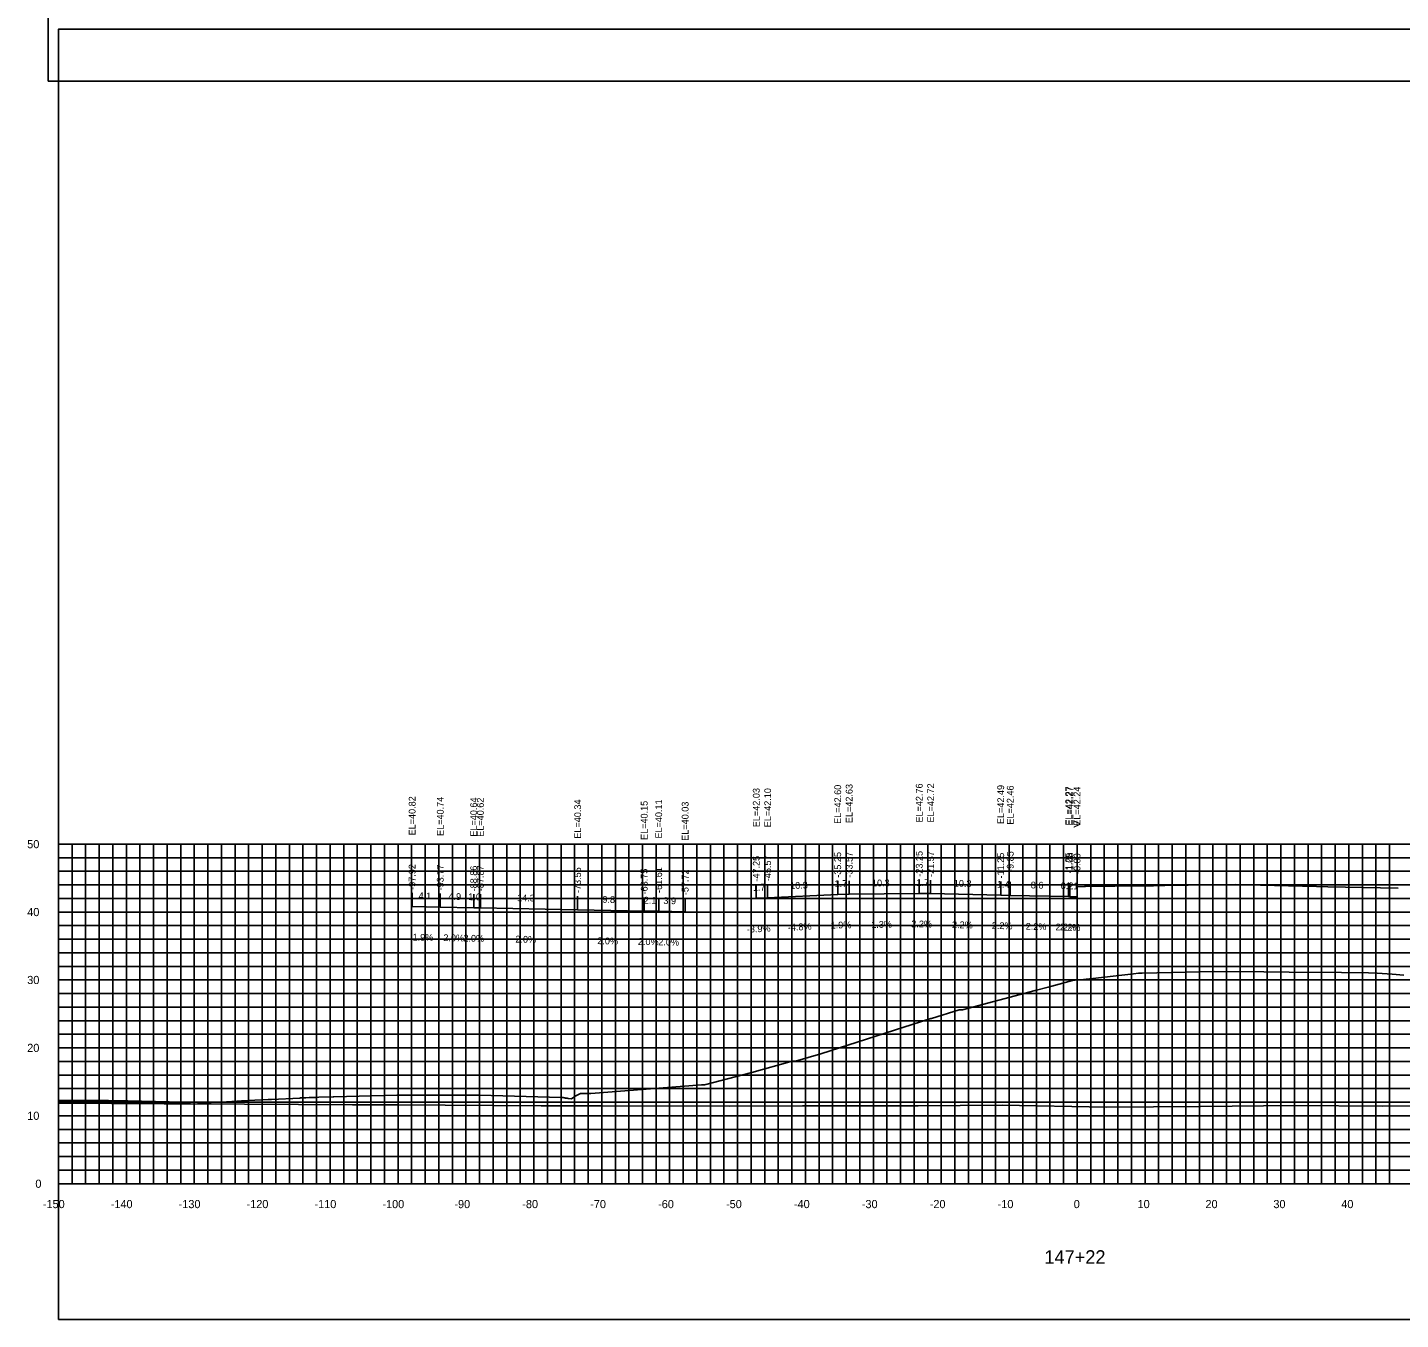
# Model space of a CAD drawing. Extents: x 1800880 to 1818864, y 245271 to 250560.
# Drawn here: x 1815601.9 to 1815804.1, y 245908 to 246098.3 of the extents above; entities that cross this region are included whole.
import ezdxf

# ---------------------------------------------------------------- set-up
doc = ezdxf.new("R2010")
doc.units = 0
for name, color, linetype in [('33', 7, 'Continuous'), ('ANNO-TXT', 7, 'Continuous'), ('AXIS', 7, 'Continuous'), ('CL-CNST', 7, 'Continuous'), ('DESIGN - DRAINAGE - Bridges', 7, 'Continuous'), ('Level 32', 7, 'Continuous'), ('Level 37', 7, 'Continuous'), ('Level 46', 7, 'Continuous'), ('Level 62', 7, 'Continuous'), ('SHT-BDR', 7, 'Continuous')]:
    doc.layers.add(name, color=color, linetype=linetype)

msp = doc.modelspace()

# ---------------------------------------------------------------- linework, layer by layer
at = {"layer": 'AXIS'}
msp.add_lwpolyline([(1815756.43, 245971.75), (1815757.5, 245971.77), (1815757.68, 245971.77), (1815766.28, 245971.88), (1815767.68, 245971.9), (1815769.36, 245971.93), (1815779.68, 245972.06), (1815781.36, 245972.03), (1815791.68, 245971.8), (1815793.36, 245971.76), (1815803.68, 245971.54)], dxfattribs=at)
at = {"layer": 'CL-CNST'}
msp.add_lwpolyline([(1815606.43, 245940.27), (1815611.97, 245940.27), (1815613.82, 245940.26), (1815616.66, 245940.23), (1815624.79, 245940.03), (1815626.91, 245939.99), (1815628.9, 245939.97), (1815628.9, 245939.97), (1815629.27, 245940.01), (1815629.69, 245940.01), (1815630.32, 245940.02), (1815630.7, 245940.04), (1815631.15, 245940.07), (1815632.68, 245940.17), (1815633.38, 245940.2), (1815637.3, 245940.41), (1815637.36, 245940.41), (1815637.8, 245940.41), (1815641.99, 245940.64), (1815642.05, 245940.65), (1815642.59, 245940.67), (1815642.62, 245940.67), (1815642.84, 245940.67), (1815643.35, 245940.69), (1815644.39, 245940.73), (1815644.78, 245940.74), (1815646.86, 245940.82), (1815646.98, 245940.83), (1815656.24, 245941.05), (1815656.27, 245941.05), (1815657.67, 245941.05), (1815668.43, 245941.04), (1815671.86, 245940.95), (1815680.45, 245940.73), (1815680.57, 245940.71), (1815680.74, 245940.69), (1815680.88, 245940.67), (1815680.99, 245940.65), (1815681.08, 245940.64), (1815681.16, 245940.63), (1815681.22, 245940.62), (1815681.28, 245940.61), (1815681.33, 245940.61), (1815681.37, 245940.6), (1815681.4, 245940.6), (1815681.44, 245940.59), (1815681.47, 245940.59), (1815681.49, 245940.59), (1815681.52, 245940.58), (1815681.54, 245940.58), (1815681.96, 245940.51), (1815682.5, 245940.9), (1815682.6, 245940.97), (1815683.22, 245941.27), (1815683.28, 245941.28), (1815683.66, 245941.31), (1815684.24, 245941.31), (1815684.28, 245941.31), (1815684.82, 245941.31), (1815701.1, 245942.56), (1815701.22, 245942.56), (1815701.57, 245942.56), (1815708.51, 245944.38), (1815714.47, 245946.08), (1815714.67, 245946.08), (1815714.97, 245946.08), (1815718.71, 245947.16), (1815734.88, 245952.33), (1815735.01, 245952.33), (1815739.07, 245953.64), (1815739.45, 245953.63), (1815739.53, 245953.63), (1815750.23, 245956.46), (1815752.19, 245956.96), (1815752.71, 245957.1), (1815755.73, 245957.93), (1815755.75, 245957.93), (1815756.6, 245958.03), (1815757.13, 245958.04), (1815757.35, 245958.07), (1815757.76, 245958.12), (1815758.74, 245958.23), (1815764.72, 245958.94), (1815765.48, 245959.03), (1815766, 245959.04), (1815776.73, 245959.29), (1815783.94, 245959.22), (1815787.66, 245959.19), (1815795.38, 245959.1), (1815799.33, 245959.06), (1815800.59, 245959), (1815802.82, 245958.89), (1815804.56, 245958.74)], dxfattribs=at)
at = {"layer": 'DESIGN - DRAINAGE - Bridges'}
for p, q in [((1815606.37, 245978.02), (1815606.43, 245978.02)), ((1815606.43, 245928.02), (1815606.43, 245978.02)), ((1815606.37, 245968.02), (1815606.43, 245968.02)), ((1815606.37, 245958.02), (1815606.43, 245958.02)), ((1815606.37, 245948.02), (1815606.43, 245948.02)), ((1815606.37, 245938.02), (1815606.43, 245938.02)), ((1815606.37, 245928.02), (1815606.43, 245928.02)), ((1815606.43, 245928.02), (1815906.43, 245928.02)), ((1815606.43, 245927.96), (1815606.43, 245928.02)), ((1815616.43, 245927.96), (1815616.43, 245928.02)), ((1815626.43, 245927.96), (1815626.43, 245928.02)), ((1815636.43, 245927.96), (1815636.43, 245928.02)), ((1815646.43, 245927.96), (1815646.43, 245928.02)), ((1815656.43, 245927.96), (1815656.43, 245928.02)), ((1815666.43, 245927.96), (1815666.43, 245928.02)), ((1815676.43, 245927.96), (1815676.43, 245928.02)), ((1815686.43, 245927.96), (1815686.43, 245928.02)), ((1815696.43, 245927.96), (1815696.43, 245928.02)), ((1815706.43, 245927.96), (1815706.43, 245928.02)), ((1815716.43, 245927.96), (1815716.43, 245928.02)), ((1815726.43, 245927.96), (1815726.43, 245928.02)), ((1815736.43, 245927.96), (1815736.43, 245928.02)), ((1815746.43, 245927.96), (1815746.43, 245928.02)), ((1815756.43, 245927.96), (1815756.43, 245928.02)), ((1815766.43, 245927.96), (1815766.43, 245928.02)), ((1815776.43, 245927.96), (1815776.43, 245928.02)), ((1815786.43, 245927.96), (1815786.43, 245928.02)), ((1815796.43, 245927.96), (1815796.43, 245928.02))]:
    msp.add_line(p, q, dxfattribs=at)
at = {"layer": 'Level 37'}
for p, q in [((1815709.18, 245970.05), (1815709.18, 245972.05)), ((1815710.86, 245970.12), (1815710.86, 245972.12)), ((1815721.18, 245970.61), (1815721.18, 245972.61)), ((1815722.86, 245970.64), (1815722.86, 245972.64)), ((1815733.18, 245970.77), (1815733.18, 245972.77)), ((1815734.86, 245970.74), (1815734.86, 245972.74)), ((1815745.18, 245970.51), (1815745.18, 245972.51)), ((1815746.58, 245970.48), (1815746.58, 245972.48)), ((1815755.18, 245970.29), (1815755.18, 245972.29)), ((1815755.35, 245970.28), (1815755.35, 245972.28)), ((1815756.42, 245970.26), (1815756.42, 245972.26)), ((1815658.51, 245968.84), (1815658.51, 245970.84)), ((1815662.65, 245968.76), (1815662.65, 245970.76)), ((1815667.57, 245968.66), (1815667.57, 245970.66)), ((1815668.56, 245968.64), (1815668.56, 245970.64)), ((1815682.88, 245968.36), (1815682.88, 245970.36)), ((1815692.68, 245968.17), (1815692.68, 245970.17)), ((1815694.82, 245968.13), (1815694.82, 245970.13)), ((1815698.71, 245968.05), (1815698.71, 245970.05))]:
    msp.add_line(p, q, dxfattribs=at)
for points in [[(1815604.91, 246090.39), (1815904.91, 246090.39), (1815904.91, 246280.39), (1815604.91, 246280.39)], [(1815606.43, 245908.02), (1815906.43, 245908.02), (1815906.43, 246098.02), (1815606.43, 246098.02)]]:
    msp.add_lwpolyline(points, close=True, dxfattribs=at)
at = {"layer": 'Level 46'}
for p, q in [((1815606.43, 245978.02), (1815906.43, 245978.02)), ((1815606.43, 245928.02), (1815606.43, 245978.02)), ((1815608.43, 245928.02), (1815608.43, 245978.02)), ((1815610.43, 245928.02), (1815610.43, 245978.02)), ((1815612.43, 245928.02), (1815612.43, 245978.02)), ((1815614.43, 245928.02), (1815614.43, 245978.02)), ((1815616.43, 245928.02), (1815616.43, 245978.02)), ((1815618.43, 245928.02), (1815618.43, 245978.02)), ((1815620.43, 245928.02), (1815620.43, 245978.02)), ((1815622.43, 245928.02), (1815622.43, 245978.02)), ((1815624.43, 245928.02), (1815624.43, 245978.02)), ((1815626.43, 245928.02), (1815626.43, 245978.02)), ((1815628.43, 245928.02), (1815628.43, 245978.02)), ((1815630.43, 245928.02), (1815630.43, 245978.02)), ((1815632.43, 245928.02), (1815632.43, 245978.02)), ((1815634.43, 245928.02), (1815634.43, 245978.02)), ((1815636.43, 245928.02), (1815636.43, 245978.02)), ((1815638.43, 245928.02), (1815638.43, 245978.02)), ((1815640.43, 245928.02), (1815640.43, 245978.02)), ((1815642.43, 245928.02), (1815642.43, 245978.02)), ((1815644.43, 245928.02), (1815644.43, 245978.02)), ((1815646.43, 245928.02), (1815646.43, 245978.02)), ((1815648.43, 245928.02), (1815648.43, 245978.02)), ((1815650.43, 245928.02), (1815650.43, 245978.02)), ((1815652.43, 245928.02), (1815652.43, 245978.02)), ((1815654.43, 245928.02), (1815654.43, 245978.02)), ((1815656.43, 245928.02), (1815656.43, 245978.02)), ((1815658.43, 245928.02), (1815658.43, 245978.02)), ((1815660.43, 245928.02), (1815660.43, 245978.02)), ((1815662.43, 245928.02), (1815662.43, 245978.02)), ((1815664.43, 245928.02), (1815664.43, 245978.02)), ((1815666.43, 245928.02), (1815666.43, 245978.02)), ((1815668.43, 245928.02), (1815668.43, 245978.02)), ((1815670.43, 245928.02), (1815670.43, 245978.02)), ((1815672.43, 245928.02), (1815672.43, 245978.02)), ((1815674.43, 245928.02), (1815674.43, 245978.02)), ((1815676.43, 245928.02), (1815676.43, 245978.02)), ((1815678.43, 245928.02), (1815678.43, 245978.02)), ((1815680.43, 245928.02), (1815680.43, 245978.02)), ((1815682.43, 245928.02), (1815682.43, 245978.02)), ((1815684.43, 245928.02), (1815684.43, 245978.02)), ((1815686.43, 245928.02), (1815686.43, 245978.02)), ((1815688.43, 245928.02), (1815688.43, 245978.02)), ((1815690.43, 245928.02), (1815690.43, 245978.02)), ((1815692.43, 245928.02), (1815692.43, 245978.02)), ((1815694.43, 245928.02), (1815694.43, 245978.02)), ((1815696.43, 245928.02), (1815696.43, 245978.02)), ((1815698.43, 245928.02), (1815698.43, 245978.02)), ((1815700.43, 245928.02), (1815700.43, 245978.02)), ((1815702.43, 245928.02), (1815702.43, 245978.02)), ((1815704.43, 245928.02), (1815704.43, 245978.02)), ((1815706.43, 245928.02), (1815706.43, 245978.02)), ((1815708.43, 245928.02), (1815708.43, 245978.02)), ((1815710.43, 245928.02), (1815710.43, 245978.02)), ((1815712.43, 245928.02), (1815712.43, 245978.02)), ((1815714.43, 245928.02), (1815714.43, 245978.02)), ((1815716.43, 245928.02), (1815716.43, 245978.02)), ((1815718.43, 245928.02), (1815718.43, 245978.02)), ((1815720.43, 245928.02), (1815720.43, 245978.02)), ((1815722.43, 245928.02), (1815722.43, 245978.02)), ((1815724.43, 245928.02), (1815724.43, 245978.02)), ((1815726.43, 245928.02), (1815726.43, 245978.02)), ((1815728.43, 245928.02), (1815728.43, 245978.02)), ((1815730.43, 245928.02), (1815730.43, 245978.02)), ((1815732.43, 245928.02), (1815732.43, 245978.02)), ((1815734.43, 245928.02), (1815734.43, 245978.02)), ((1815736.43, 245928.02), (1815736.43, 245978.02)), ((1815738.43, 245928.02), (1815738.43, 245978.02)), ((1815740.43, 245928.02), (1815740.43, 245978.02)), ((1815742.43, 245928.02), (1815742.43, 245978.02)), ((1815744.43, 245928.02), (1815744.43, 245978.02)), ((1815746.43, 245928.02), (1815746.43, 245978.02)), ((1815748.43, 245928.02), (1815748.43, 245978.02)), ((1815750.43, 245928.02), (1815750.43, 245978.02)), ((1815752.43, 245928.02), (1815752.43, 245978.02)), ((1815754.43, 245928.02), (1815754.43, 245978.02)), ((1815756.43, 245928.02), (1815756.43, 245978.02)), ((1815758.43, 245928.02), (1815758.43, 245978.02)), ((1815760.43, 245928.02), (1815760.43, 245978.02)), ((1815762.43, 245928.02), (1815762.43, 245978.02)), ((1815764.43, 245928.02), (1815764.43, 245978.02)), ((1815766.43, 245928.02), (1815766.43, 245978.02)), ((1815768.43, 245928.02), (1815768.43, 245978.02)), ((1815770.43, 245928.02), (1815770.43, 245978.02)), ((1815772.43, 245928.02), (1815772.43, 245978.02)), ((1815774.43, 245928.02), (1815774.43, 245978.02)), ((1815776.43, 245928.02), (1815776.43, 245978.02)), ((1815778.43, 245928.02), (1815778.43, 245978.02)), ((1815780.43, 245928.02), (1815780.43, 245978.02)), ((1815782.43, 245928.02), (1815782.43, 245978.02)), ((1815784.43, 245928.02), (1815784.43, 245978.02)), ((1815786.43, 245928.02), (1815786.43, 245978.02)), ((1815788.43, 245928.02), (1815788.43, 245978.02)), ((1815790.43, 245928.02), (1815790.43, 245978.02)), ((1815792.43, 245928.02), (1815792.43, 245978.02)), ((1815794.43, 245928.02), (1815794.43, 245978.02)), ((1815796.43, 245928.02), (1815796.43, 245978.02)), ((1815798.43, 245928.02), (1815798.43, 245978.02)), ((1815800.43, 245928.02), (1815800.43, 245978.02)), ((1815802.43, 245928.02), (1815802.43, 245978.02)), ((1815606.43, 245976.02), (1815906.43, 245976.02)), ((1815606.43, 245974.02), (1815906.43, 245974.02)), ((1815606.43, 245972.02), (1815906.43, 245972.02)), ((1815606.43, 245970.02), (1815906.43, 245970.02)), ((1815606.43, 245968.02), (1815906.43, 245968.02)), ((1815606.43, 245966.02), (1815906.43, 245966.02)), ((1815606.43, 245964.02), (1815906.43, 245964.02)), ((1815606.43, 245962.02), (1815906.43, 245962.02)), ((1815606.43, 245960.02), (1815906.43, 245960.02)), ((1815606.43, 245958.02), (1815906.43, 245958.02)), ((1815606.43, 245956.02), (1815906.43, 245956.02)), ((1815606.43, 245954.02), (1815906.43, 245954.02)), ((1815606.43, 245952.02), (1815906.43, 245952.02)), ((1815606.43, 245950.02), (1815906.43, 245950.02)), ((1815606.43, 245948.02), (1815906.43, 245948.02)), ((1815606.43, 245946.02), (1815906.43, 245946.02)), ((1815606.43, 245944.02), (1815906.43, 245944.02)), ((1815606.43, 245942.02), (1815906.43, 245942.02)), ((1815606.43, 245940.02), (1815906.43, 245940.02)), ((1815606.43, 245938.02), (1815906.43, 245938.02)), ((1815606.43, 245936.02), (1815906.43, 245936.02)), ((1815606.43, 245934.02), (1815906.43, 245934.02)), ((1815606.43, 245932.02), (1815906.43, 245932.02)), ((1815606.43, 245930.02), (1815906.43, 245930.02)), ((1815606.43, 245928.02), (1815906.43, 245928.02))]:
    msp.add_line(p, q, dxfattribs=at)
at = {"layer": 'Level 62'}
for points in [[(1815709.18, 245970.05), (1815710.86, 245970.12), (1815721.18, 245970.61), (1815722.86, 245970.64), (1815733.18, 245970.77), (1815734.86, 245970.74), (1815745.18, 245970.51), (1815746.58, 245970.48), (1815755.18, 245970.29), (1815755.35, 245970.28), (1815756.42, 245970.26)], [(1815658.51, 245968.84), (1815662.65, 245968.76), (1815667.57, 245968.66), (1815668.56, 245968.64), (1815682.88, 245968.36), (1815692.68, 245968.17), (1815694.82, 245968.13), (1815698.71, 245968.05)], [(1815606.43, 245939.88), (1815621.99, 245939.78), (1815625.85, 245939.78), (1815649.75, 245939.61), (1815656.29, 245939.62), (1815677.5, 245939.47), (1815686.3, 245939.5), (1815705.26, 245939.44), (1815715.98, 245939.49), (1815733.02, 245939.51), (1815745.4, 245939.58), (1815760.77, 245939.31), (1815774.6, 245939.39), (1815788.53, 245939.54), (1815801.36, 245939.45), (1815816.28, 245939.54), (1815828.88, 245939.76), (1815844.04, 245939.85), (1815856.35, 245939.51), (1815871.79, 245939.61), (1815889.66, 245938.99), (1815899.55, 245939.07), (1815906.43, 245939.06)]]:
    msp.add_lwpolyline(points, dxfattribs=at)

# ---------------------------------------------------------------- texts
for s, p in [('-150', (1815604.13, 245924.42)), ('-140', (1815614.13, 245924.42)), ('-130', (1815624.13, 245924.42)), ('-120', (1815634.13, 245924.42)), ('-110', (1815644.13, 245924.42)), ('-100', (1815654.13, 245924.42)), ('-90', (1815664.73, 245924.42)), ('-80', (1815674.73, 245924.42)), ('-70', (1815684.73, 245924.42)), ('-60', (1815694.73, 245924.42)), ('-50', (1815704.73, 245924.42)), ('-40', (1815714.73, 245924.42)), ('-30', (1815724.73, 245924.42)), ('-20', (1815734.73, 245924.42)), ('-10', (1815744.73, 245924.42)), ('0', (1815755.93, 245924.42)), ('10', (1815765.33, 245924.42)), ('20', (1815775.33, 245924.42)), ('30', (1815785.33, 245924.42)), ('40', (1815795.33, 245924.42))]:
    msp.add_text(s, height=1.2).set_placement(p)
at = {"layer": '33'}
for s, p in [('50', (1815601.83, 245977.42)), ('40', (1815601.83, 245967.42)), ('30', (1815601.83, 245957.42)), ('20', (1815601.83, 245947.42)), ('10', (1815601.83, 245937.42)), ('0', (1815603.03, 245927.42))]:
    msp.add_text(s, height=1.2, dxfattribs=at).set_placement(p)
at = {"layer": 'ANNO-TXT'}
for s, rotation, p in [('1.7', 2.2501, (1815708.69, 245971.13)), ('10.3', 2.7548, (1815714.19, 245971.38)), ('1.7', 1.0602, (1815720.72, 245971.7)), ('10.3', 0.7198, (1815726.23, 245971.79)), ('1.7', 358.7397, (1815732.76, 245971.88)), ('10.3', 358.7397, (1815738.26, 245971.76)), ('1.4', 358.7397, (1815744.62, 245971.62)), ('8.6', 358.7397, (1815749.6, 245971.51)), ('0.2', 358.7397, (1815754.01, 245971.41)), ('1.1', 358.7397, (1815754.76, 245971.4)), ('4.1', 358.8832, (1815659.45, 245969.92)), ('4.9', 358.8788, (1815663.85, 245969.83)), ('1.0', 358.8788, (1815666.76, 245969.78)), ('14.3', 358.8788, (1815673.96, 245969.63)), ('9.8', 358.8788, (1815686.52, 245969.39)), ('2.1', 358.8788, (1815692.61, 245969.27)), ('3.9', 358.8788, (1815695.5, 245969.21)), ('-3.9%', 2.2501, (1815707.81, 245964.99)), ('-4.8%', 2.7548, (1815713.85, 245965.25)), ('-1.9%', 1.0602, (1815719.7, 245965.58)), ('-1.3%', 0.7198, (1815725.67, 245965.68)), ('2.2%', 358.7397, (1815732, 245965.8)), ('2.2%', 358.7397, (1815738, 245965.67)), ('2.2%', 358.7397, (1815743.86, 245965.54)), ('2.2%', 358.7397, (1815748.86, 245965.43)), ('2.2%', 358.7397, (1815753.24, 245965.33)), ('2.2%', 358.7397, (1815753.87, 245965.32)), ('1.9%', 358.8832, (1815658.57, 245963.83)), ('2.0%', 358.8788, (1815663.1, 245963.75)), ('2.0%', 358.8788, (1815666.05, 245963.69)), ('2.0%', 358.8788, (1815673.71, 245963.54)), ('2.0%', 358.8788, (1815685.77, 245963.3)), ('2.0%', 358.8788, (1815691.74, 245963.19)), ('2.0%', 358.8788, (1815694.75, 245963.13))]:
    msp.add_text(s, height=1, rotation=rotation, dxfattribs=at).set_placement(p)
at = {"layer": 'DESIGN - DRAINAGE - Bridges'}
for s, height, p in [('>', 1.5, (1815755.82, 245980.27)), ('-', 0.0001, (1815606.43, 245928.02))]:
    msp.add_text(s, height=height, dxfattribs=at).set_placement(p)
at = {"layer": 'Level 32'}
msp.add_text('147+22', height=2, dxfattribs=at).set_placement((1815751.61, 245916.22))
at = {"layer": 'SHT-BDR'}
for s, p in [('EL=42.03', (1815709.68, 245980.52)), ('EL=42.10', (1815711.36, 245980.51)), ('EL=42.60', (1815721.68, 245981.01)), ('EL=42.63', (1815723.36, 245981.12)), ('EL=42.76', (1815733.68, 245981.2)), ('EL=42.72', (1815735.36, 245981.21)), ('EL=42.49', (1815745.68, 245980.98)), ('EL=42.46', (1815747.08, 245980.9)), ('EL=42.27', (1815755.68, 245980.76)), ('EL=42.27', (1815755.85, 245980.76)), ('EL=42.24', (1815756.92, 245980.73)), ('EL=40.82', (1815659.01, 245979.31)), ('EL=40.74', (1815663.15, 245979.23)), ('EL=40.64', (1815668.07, 245979.13)), ('EL=40.62', (1815669.06, 245979.11)), ('EL=40.34', (1815683.38, 245978.83)), ('EL=40.15', (1815693.18, 245978.64)), ('EL=40.11', (1815695.32, 245978.85)), ('EL=40.03', (1815699.21, 245978.52)), ('-47.25', (1815709.68, 245972.51)), ('-45.57', (1815711.36, 245972.57)), ('-35.25', (1815721.68, 245973.07)), ('-33.57', (1815723.36, 245973.1)), ('-23.25', (1815733.68, 245973.23)), ('-21.57', (1815735.36, 245973.19)), ('-11.25', (1815745.68, 245972.97)), ('-9.85', (1815747.08, 245973.93)), ('-1.25', (1815755.68, 245973.74)), ('-1.08', (1815755.85, 245973.73)), ('-0.00', (1815756.92, 245973.63)), ('-97.92', (1815659.01, 245971.29)), ('-93.77', (1815663.15, 245971.21)), ('-88.86', (1815668.07, 245971.07)), ('-87.87', (1815669.06, 245971.1)), ('-73.55', (1815683.38, 245970.82)), ('-63.75', (1815693.18, 245970.62)), ('-61.61', (1815695.32, 245970.84)), ('-57.72', (1815699.21, 245970.51))]:
    msp.add_text(s, height=1, rotation=90, dxfattribs=at).set_placement(p)

doc.saveas('drawing.dxf')
